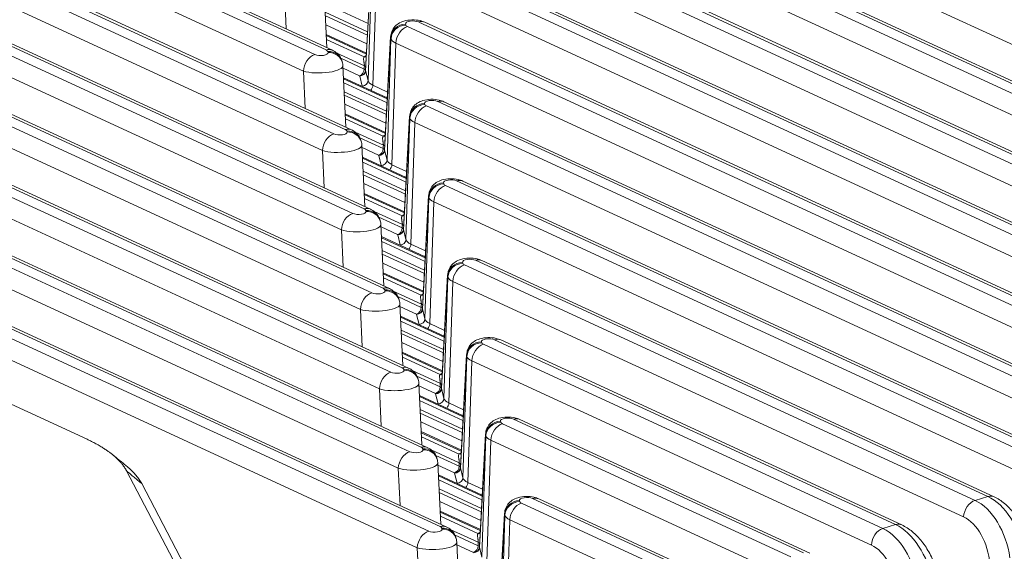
# Model space of a CAD drawing. Header units: millimetres. Extents: x 990 to 1809, y 0 to 562.
# Tile 515 of 550: x 1638 to 1671, y 171 to 189. Entities that reach past the tile are written whole.
import ezdxf

# ---------------------------------------------------------------- set-up
doc = ezdxf.new("R2010")
doc.units = ezdxf.units.MM
doc.layers.add('1', color=7, linetype='Continuous', true_color=0xffffff)

msp = doc.modelspace()

# ---------------------------------------------------------------- linework, layer by layer
at = {"layer": '1', "color": 7, "linetype": 'Continuous', "lineweight": 18}
for p, q in [((1584.541, 202.884), (1651.923, 171.801)), ((1652.302, 171.954), (1585.016, 202.992)), ((1652.512, 171.945), (1585.226, 202.983)), ((1651.536, 171.244), (1584.153, 202.327)), ((1651.663, 174.628), (1591.86, 202.214)), ((1651.873, 174.618), (1592.07, 202.205)), ((1591.385, 202.106), (1651.284, 174.475)), ((1650.897, 173.917), (1590.997, 201.549)), ((1598.228, 201.328), (1650.645, 177.149)), ((1651.024, 177.302), (1598.704, 201.436)), ((1651.234, 177.292), (1598.914, 201.427)), ((1650.258, 176.591), (1597.841, 200.771)), ((1605.072, 200.55), (1650.006, 179.822)), ((1650.385, 179.975), (1605.548, 200.658)), ((1650.595, 179.966), (1605.757, 200.649)), ((1649.619, 179.265), (1604.685, 199.993)), ((1649.746, 182.649), (1612.392, 199.881)), ((1649.956, 182.64), (1612.601, 199.871)), ((1611.916, 199.772), (1649.367, 182.496)), ((1648.98, 181.939), (1611.529, 199.215)), ((1618.76, 198.994), (1648.728, 185.17)), ((1649.107, 185.323), (1619.236, 199.103)), ((1649.317, 185.313), (1619.445, 199.093)), ((1648.341, 184.612), (1618.373, 198.437)), ((1625.604, 198.216), (1648.089, 187.844)), ((1648.468, 187.997), (1626.079, 198.325)), ((1648.678, 187.987), (1626.289, 198.315)), ((1640.421, 174.892), (1590.266, 198.028)), ((1647.702, 187.286), (1625.216, 197.659)), ((1681.758, 182.156), (1653.455, 195.213)), ((1681.968, 182.147), (1653.664, 195.203)), ((1652.979, 195.104), (1681.331, 182.026)), ((1680.944, 181.468), (1652.592, 194.547)), ((1678.656, 181.208), (1650.304, 194.287)), ((1678.865, 181.199), (1650.513, 194.278)), ((1649.925, 194.134), (1678.228, 181.078)), ((1677.841, 180.52), (1649.538, 193.577)), ((1684.046, 182.416), (1659.436, 193.769)), ((1675.553, 180.261), (1650.943, 191.613)), ((1675.763, 180.251), (1651.152, 191.604)), ((1650.564, 191.46), (1675.126, 180.13)), ((1650.003, 191.081), (1649.796, 187.303)), ((1650, 191.12), (1649.805, 187.543)), ((1649.877, 186.966), (1650.011, 191.047)), ((1650.177, 190.903), (1650.042, 186.81)), ((1674.739, 179.572), (1650.177, 190.903)), ((1647.124, 188.704), (1647.063, 189.96)), ((1648.494, 188.072), (1648.393, 190.139)), ((1648.421, 189.566), (1649.878, 188.894)), ((1649.862, 188.607), (1648.436, 189.265)), ((1648.441, 189.146), (1649.856, 188.493)), ((1651.14, 188.872), (1651.148, 188.837)), ((1672.451, 179.313), (1651.582, 188.939)), ((1672.66, 179.303), (1651.791, 188.93)), ((1649.841, 188.206), (1648.456, 188.845)), ((1651.203, 188.787), (1672.024, 179.182)), ((1649.824, 187.895), (1648.472, 188.519)), ((1649.822, 187.861), (1648.474, 188.483)), ((1648.48, 188.349), (1649.744, 187.766)), ((1650.642, 188.408), (1650.435, 184.63)), ((1650.639, 188.446), (1650.444, 184.869)), ((1650.516, 184.292), (1650.65, 188.373)), ((1650.65, 188.373), (1650.642, 188.408)), ((1650.816, 188.229), (1650.681, 184.136)), ((1671.636, 178.625), (1650.816, 188.229)), ((1648.532, 187.911), (1648.524, 187.946)), ((1649.755, 187.467), (1648.81, 187.902)), ((1648.959, 187.718), (1649.75, 187.353)), ((1649.018, 187.564), (1649.01, 187.599)), ((1647.763, 186.03), (1647.702, 187.286)), ((1649.133, 185.398), (1649.032, 187.466)), ((1649.595, 187.13), (1649.036, 187.388)), ((1649.796, 187.303), (1649.877, 186.966)), ((1650.526, 186.382), (1649.051, 187.062)), ((1650.524, 186.348), (1649.053, 187.026)), ((1649.059, 186.892), (1650.518, 186.22)), ((1649.678, 186.78), (1649.597, 187.118)), ((1650.501, 185.933), (1649.074, 186.591)), ((1650.042, 186.81), (1650.538, 186.582)), ((1649.08, 186.472), (1650.495, 185.82)), ((1676.94, 174.863), (1652.221, 186.266)), ((1677.149, 174.854), (1652.43, 186.256)), ((1650.48, 185.532), (1649.095, 186.171)), ((1651.779, 186.198), (1651.787, 186.164)), ((1651.842, 186.113), (1676.512, 174.732)), ((1650.463, 185.221), (1649.111, 185.845)), ((1650.461, 185.187), (1649.113, 185.809)), ((1649.119, 185.675), (1650.383, 185.092)), ((1651.281, 185.734), (1651.074, 181.956)), ((1651.278, 185.772), (1651.083, 182.195)), ((1651.155, 181.619), (1651.289, 185.7)), ((1651.289, 185.7), (1651.281, 185.734)), ((1649.171, 185.238), (1649.163, 185.272)), ((1650.394, 184.793), (1649.449, 185.229)), ((1651.455, 185.555), (1651.32, 181.463)), ((1676.125, 174.175), (1651.455, 185.555)), ((1649.598, 185.044), (1650.389, 184.679)), ((1649.657, 184.89), (1649.649, 184.925)), ((1648.402, 183.356), (1648.341, 184.612)), ((1649.772, 182.725), (1649.671, 184.792)), ((1650.234, 184.456), (1649.675, 184.714)), ((1650.435, 184.63), (1650.516, 184.292)), ((1651.165, 183.708), (1649.69, 184.388)), ((1651.164, 183.674), (1649.692, 184.353)), ((1650.317, 184.107), (1650.236, 184.444)), ((1649.698, 184.219), (1651.156, 183.546)), ((1651.14, 183.259), (1649.713, 183.917)), ((1650.681, 184.136), (1651.176, 183.908)), ((1649.719, 183.798), (1651.134, 183.146)), ((1673.837, 173.915), (1652.86, 183.592)), ((1674.047, 173.906), (1653.069, 183.582)), ((1651.119, 182.859), (1649.733, 183.498)), ((1652.418, 183.524), (1652.426, 183.49)), ((1652.481, 183.439), (1673.41, 173.785)), ((1651.102, 182.547), (1649.75, 183.171)), ((1651.1, 182.513), (1649.752, 183.135)), ((1649.758, 183.001), (1651.022, 182.419)), ((1651.92, 183.06), (1651.713, 179.282)), ((1651.917, 183.098), (1651.722, 179.521)), ((1651.794, 178.945), (1651.928, 183.026)), ((1651.928, 183.026), (1651.92, 183.06)), ((1649.81, 182.564), (1649.802, 182.598)), ((1652.094, 182.881), (1651.959, 178.789)), ((1673.023, 173.227), (1652.094, 182.881)), ((1651.033, 182.119), (1650.088, 182.555)), ((1650.237, 182.37), (1651.028, 182.005)), ((1650.296, 182.217), (1650.288, 182.251)), ((1649.041, 180.682), (1648.98, 181.939)), ((1650.411, 180.051), (1650.31, 182.118)), ((1650.873, 181.782), (1650.314, 182.04)), ((1651.074, 181.956), (1651.155, 181.619)), ((1651.803, 181.034), (1650.329, 181.714)), ((1651.802, 181), (1650.33, 181.679)), ((1650.956, 181.433), (1650.875, 181.77)), ((1650.337, 181.545), (1651.796, 180.872)), ((1651.32, 181.463), (1651.816, 181.234)), ((1651.779, 180.585), (1650.352, 181.243)), ((1650.358, 181.125), (1651.773, 180.472)), ((1651.757, 180.185), (1650.372, 180.824)), ((1653.057, 180.85), (1653.065, 180.816)), ((1653.12, 180.765), (1670.308, 172.837)), ((1670.735, 172.967), (1653.499, 180.918)), ((1670.944, 172.958), (1653.708, 180.909)), ((1651.741, 179.874), (1650.389, 180.497)), ((1651.739, 179.84), (1650.391, 180.462)), ((1650.397, 180.328), (1651.661, 179.745)), ((1652.559, 180.386), (1652.352, 176.608)), ((1652.556, 180.425), (1652.361, 176.847)), ((1652.433, 176.271), (1652.567, 180.352)), ((1652.567, 180.352), (1652.559, 180.386)), ((1652.733, 180.208), (1652.598, 176.115)), ((1669.92, 172.279), (1652.733, 180.208)), ((1650.449, 179.89), (1650.441, 179.924)), ((1651.672, 179.445), (1650.727, 179.881)), ((1650.876, 179.697), (1651.667, 179.332)), ((1649.68, 178.009), (1649.619, 179.265)), ((1650.935, 179.543), (1650.927, 179.577)), ((1651.05, 177.377), (1650.949, 179.444)), ((1651.512, 179.109), (1650.953, 179.367)), ((1651.713, 179.282), (1651.794, 178.945)), ((1652.443, 178.36), (1650.968, 179.041)), ((1652.441, 178.326), (1650.97, 179.005)), ((1651.595, 178.759), (1651.514, 179.096)), ((1650.977, 178.871), (1652.434, 178.199)), ((1651.959, 178.789), (1652.454, 178.56)), ((1652.418, 177.911), (1650.991, 178.57)), ((1650.997, 178.451), (1652.412, 177.798)), ((1652.396, 177.511), (1651.012, 178.15)), ((1653.696, 178.177), (1653.704, 178.142)), ((1653.759, 178.091), (1667.205, 171.889)), ((1667.633, 172.019), (1654.138, 178.244)), ((1667.842, 172.01), (1654.347, 178.235)), ((1652.38, 177.2), (1651.028, 177.824)), ((1652.378, 177.166), (1651.03, 177.788)), ((1651.036, 177.654), (1652.3, 177.071)), ((1653.198, 177.713), (1652.991, 173.934)), ((1653.195, 177.751), (1653, 174.174)), ((1653.072, 173.597), (1653.206, 177.678)), ((1653.206, 177.678), (1653.198, 177.713)), ((1653.372, 177.534), (1653.237, 173.441)), ((1666.818, 171.331), (1653.372, 177.534)), ((1651.088, 177.216), (1651.08, 177.251)), ((1652.311, 176.772), (1651.366, 177.207)), ((1651.515, 177.023), (1652.306, 176.658)), ((1651.574, 176.869), (1651.566, 176.903)), ((1651.689, 174.703), (1651.588, 176.771)), ((1652.151, 176.435), (1651.592, 176.693)), ((1650.319, 175.335), (1650.258, 176.591)), ((1653.082, 175.686), (1651.607, 176.367)), ((1653.079, 175.653), (1651.609, 176.331)), ((1652.234, 176.085), (1652.153, 176.423)), ((1652.352, 176.608), (1652.433, 176.271)), ((1651.615, 176.197), (1653.073, 175.525)), ((1652.598, 176.115), (1653.094, 175.887)), ((1653.057, 175.238), (1651.631, 175.896)), ((1651.636, 175.777), (1653.051, 175.125)), ((1653.036, 174.837), (1651.65, 175.476)), ((1654.335, 175.503), (1654.343, 175.468)), ((1654.398, 175.418), (1664.103, 170.941)), ((1664.53, 171.071), (1654.777, 175.571)), ((1664.74, 171.062), (1654.986, 175.561)), ((1653.019, 174.526), (1651.667, 175.15)), ((1653.017, 174.492), (1651.669, 175.114)), ((1651.675, 174.98), (1652.939, 174.397)), ((1653.837, 175.039), (1653.63, 171.261)), ((1653.834, 175.077), (1653.639, 171.5)), ((1653.711, 170.923), (1653.845, 175.004)), ((1653.845, 175.004), (1653.837, 175.039)), ((1654.011, 174.86), (1653.876, 170.768)), ((1663.715, 170.383), (1654.011, 174.86)), ((1651.727, 174.543), (1651.718, 174.577)), ((1652.95, 174.098), (1652.005, 174.534)), ((1652.154, 174.349), (1652.945, 173.984)), ((1652.213, 174.195), (1652.205, 174.23)), ((1652.328, 172.029), (1652.227, 174.097)), ((1652.79, 173.761), (1652.231, 174.019)), ((1643.643, 170.223), (1641.753, 173.827)), ((1650.958, 172.661), (1650.897, 173.917)), ((1653.721, 173.013), (1652.246, 173.693)), ((1653.719, 172.979), (1652.248, 173.658)), ((1652.873, 173.412), (1652.792, 173.749)), ((1652.991, 173.934), (1653.072, 173.597)), ((1642.26, 173.401), (1644.151, 169.797)), ((1652.255, 173.523), (1653.712, 172.851)), ((1653.237, 173.441), (1653.732, 173.213)), ((1653.696, 172.564), (1652.268, 173.222)), ((1652.275, 173.104), (1653.69, 172.451)), ((1670.308, 172.837), (1670.735, 172.967)), ((1653.674, 172.164), (1652.289, 172.803)), ((1654.974, 172.829), (1654.982, 172.795)), ((1655.037, 172.744), (1661, 169.993)), ((1661.428, 170.124), (1655.416, 172.897)), ((1661.637, 170.114), (1655.625, 172.887)), ((1653.658, 171.852), (1652.306, 172.476)), ((1653.656, 171.818), (1652.308, 172.44)), ((1652.314, 172.306), (1653.578, 171.724)), ((1654.476, 172.365), (1654.269, 168.587)), ((1654.473, 172.403), (1654.278, 168.826)), ((1654.35, 168.25), (1654.484, 172.331)), ((1654.484, 172.331), (1654.476, 172.365)), ((1654.65, 172.186), (1654.515, 168.094)), ((1660.613, 169.435), (1654.65, 172.186)), ((1667.205, 171.889), (1667.633, 172.019)), ((1652.366, 171.869), (1652.357, 171.903)), ((1653.589, 171.424), (1652.644, 171.86)), ((1652.793, 171.675), (1653.584, 171.31)), ((1652.852, 171.522), (1652.844, 171.556)), ((1653.061, 167.416), (1652.866, 171.423)), ((1653.429, 171.087), (1652.87, 171.345)), ((1651.743, 166.993), (1651.536, 171.244)), ((1653.63, 171.261), (1653.711, 170.923))]:
    msp.add_line(p, q, dxfattribs=at)
for centre, major_axis, ratio, start_param, end_param in [((1651.14, 188.408), (-0.486, -0.116), 0.923147, 4.49525, 6.031139), ((1651.389, 188.88), (-0.25, 0.001), 0.378728, 3.832847, 6.374626), ((1651.582, 188.476), (0.209, 0.454), 0.718873, 0.000574, 0.57051), ((1651.148, 188.374), (-0.486, -0.116), 0.923147, 4.49525, 6.031139), ((1651.203, 188.323), (-0.209, -0.454), 0.718873, 3.712103, 5.23054), ((1651.397, 188.846), (0.25, 0), 0.375616, 3.230879, 3.824191), ((1651.389, 188.416), (-0.75, 0.027), 0.460544, 6.274537, 6.385582), ((1651.397, 188.382), (-0.75, 0.016), 0.347498, 0.098077, 0.691389), ((1648.282, 187.904), (-0.25, 0.001), 0.378728, 0.691254, 3.233033), ((1648.468, 187.533), (-0.209, -0.454), 0.718873, 3.140294, 3.712103), ((1648.274, 187.937), (0.25, 0), 0.375616, 0.089287, 0.682598), ((1648.524, 187.482), (0.486, 0.116), 0.923147, 0.000011, 1.353657), ((1648.532, 187.448), (0.486, 0.116), 0.923147, 0.000011, 1.353657), ((1648.089, 187.38), (-0.209, -0.454), 0.718873, 3.712103, 5.23054), ((1648.532, 187.448), (0.486, 0.116), 0.923147, 6.100953, 6.283196), ((1650.568, 187.585), (-0.951, 0.003), 0.378728, 5.620316, 5.762982), ((1649.744, 187.952), (-0.11, 0.167), 0.804711, 2.456978, 2.894038), ((1648.282, 187.44), (0.75, 0.024), 0.287376, 3.817886, 6.359665), ((1649.595, 187.315), (0.084, 0.182), 0.718873, 3.712103, 5.23054), ((1649.595, 187.315), (-0.198, -0.029), 0.925413, 1.434, 2.965017), ((1649.597, 187.303), (-0.195, -0.046), 0.923147, 1.353657, 2.889547), ((1651.049, 193.76), (1.153, 8.161), 0.077504, 2.462308, 2.484475), ((1649.595, 187.315), (-0.2, 0.008), 0.341067, 3.212466, 3.839238), ((1649.6, 187.429), (-0.2, 0.009), 0.345725, 3.19216, 3.84076), ((1650.894, 193.722), (1.004, 8.102), 0.061237, 2.468946, 2.491112), ((1650.544, 187.333), (0.751, 0.007), 0.345928, 3.196548, 3.230569), ((1650.544, 187.148), (-0.951, 0.003), 0.378727, 0.057419, 0.09144), ((1649.678, 186.966), (-0.195, -0.046), 0.923147, 1.353657, 2.889547), ((1650.625, 186.998), (0.751, 0.007), 0.386752, 3.226887, 3.820199), ((1649.887, 186.773), (0.084, 0.182), 0.718873, 4.260258, 5.23054), ((1652.028, 186.206), (-0.25, 0.001), 0.378728, 3.832847, 6.374626), ((1652.221, 185.802), (0.209, 0.454), 0.718873, 6.283167, 6.853696), ((1651.779, 185.734), (-0.486, -0.116), 0.923147, 4.49525, 6.031139), ((1651.787, 185.7), (-0.486, -0.116), 0.923147, 4.49525, 6.031139), ((1651.842, 185.649), (-0.209, -0.454), 0.718873, 3.712103, 5.23054), ((1652.036, 186.172), (0.25, 0), 0.375616, 3.230879, 3.824191), ((1652.028, 185.742), (-0.75, 0.027), 0.460544, 6.274537, 6.385582), ((1652.036, 185.709), (-0.75, 0.016), 0.347498, 0.098077, 0.691389), ((1648.921, 185.23), (-0.25, 0.001), 0.378728, 0.691254, 3.233033), ((1649.107, 184.859), (-0.209, -0.454), 0.718873, 3.141574, 3.712103), ((1648.913, 185.263), (0.25, 0), 0.375616, 0.089287, 0.682598), ((1649.163, 184.809), (0.486, 0.116), 0.923147, 0.000011, 1.353657), ((1649.171, 184.774), (0.486, 0.116), 0.923147, 0.000011, 1.353657), ((1648.728, 184.707), (-0.209, -0.454), 0.718873, 3.712103, 5.23054), ((1651.207, 184.911), (-0.951, 0.003), 0.378728, 5.620316, 5.762982), ((1650.383, 185.278), (0.11, -0.167), 0.804711, 5.598571, 6.035631), ((1648.921, 184.766), (0.75, 0.024), 0.287376, 3.817886, 6.359665), ((1649.171, 184.774), (0.486, 0.116), 0.923147, 6.100953, 6.283196), ((1650.234, 184.642), (0.084, 0.182), 0.718873, 3.712103, 5.23054), ((1650.234, 184.642), (0.198, 0.029), 0.925413, 4.575593, 6.10661), ((1650.236, 184.629), (0.195, 0.046), 0.923147, 4.49525, 6.031139), ((1651.688, 191.086), (1.153, 8.161), 0.077504, 2.462307, 2.484474), ((1650.234, 184.642), (0.2, -0.008), 0.341067, 0.070873, 0.697645), ((1650.239, 184.755), (0.2, -0.009), 0.345725, 0.050567, 0.699167), ((1651.533, 191.048), (1.004, 8.102), 0.061237, 2.468944, 2.491111), ((1651.183, 184.659), (0.751, 0.007), 0.345928, 3.196549, 3.23057), ((1651.183, 184.474), (-0.951, 0.003), 0.378728, 0.05742, 0.091441), ((1650.317, 184.292), (0.195, 0.046), 0.923147, 4.49525, 6.031139), ((1651.264, 184.325), (0.751, 0.007), 0.386752, 3.226887, 3.820199), ((1650.526, 184.099), (0.084, 0.182), 0.718873, 4.260258, 5.23054), ((1652.667, 183.532), (-0.25, 0.001), 0.378728, 3.832847, 6.374626), ((1652.86, 183.128), (0.209, 0.454), 0.718873, 6.283167, 6.853696), ((1652.418, 183.061), (-0.486, -0.116), 0.923147, 4.49525, 6.031139), ((1652.426, 183.026), (-0.486, -0.116), 0.923147, 4.49525, 6.031139), ((1652.481, 182.976), (-0.209, -0.454), 0.718873, 3.712103, 5.23054), ((1652.675, 183.498), (0.25, 0), 0.375616, 3.230879, 3.824191), ((1652.667, 183.069), (-0.75, 0.027), 0.460544, 6.274537, 6.385582), ((1652.675, 183.035), (-0.75, 0.016), 0.347498, 0.098077, 0.691389), ((1649.746, 182.186), (-0.209, -0.454), 0.718873, 3.140294, 3.712103), ((1649.552, 182.59), (0.25, 0), 0.375616, 0.089287, 0.682598), ((1649.802, 182.135), (0.486, 0.116), 0.923147, 0.000011, 1.353657), ((1649.367, 182.033), (-0.209, -0.454), 0.718873, 3.712103, 5.23054), ((1649.56, 182.556), (-0.25, 0.001), 0.378728, 0.691254, 3.233033), ((1649.81, 182.101), (0.486, 0.116), 0.923147, 0.000011, 1.353657), ((1651.846, 182.237), (-0.951, 0.003), 0.378728, 5.620316, 5.762982), ((1651.022, 182.604), (-0.11, 0.167), 0.804711, 2.456978, 2.894038), ((1649.56, 182.093), (0.75, 0.024), 0.287376, 3.817886, 6.359665), ((1649.81, 182.101), (0.486, 0.116), 0.923147, 6.100953, 6.283196), ((1650.873, 181.968), (0.084, 0.182), 0.718873, 3.712103, 5.23054), ((1650.873, 181.968), (-0.198, -0.029), 0.925413, 1.434, 2.965017), ((1650.875, 181.956), (-0.195, -0.046), 0.923147, 1.353657, 2.889547), ((1652.327, 188.412), (1.153, 8.161), 0.077504, 2.462309, 2.484476), ((1650.873, 181.968), (-0.2, 0.008), 0.341067, 3.212466, 3.839238), ((1650.878, 182.081), (-0.2, 0.009), 0.345725, 3.19216, 3.84076), ((1652.172, 188.375), (1.004, 8.102), 0.061237, 2.468946, 2.491112), ((1651.822, 181.986), (0.751, 0.007), 0.345928, 3.196548, 3.230569), ((1651.822, 181.8), (-0.951, 0.003), 0.378728, 0.05742, 0.091441), ((1650.956, 181.618), (-0.195, -0.046), 0.923147, 1.353657, 2.889547), ((1651.902, 181.651), (0.751, 0.007), 0.386752, 3.226887, 3.820199), ((1651.165, 181.425), (0.084, 0.182), 0.718873, 4.260258, 5.23054), ((1653.306, 180.858), (-0.25, 0.001), 0.378728, 3.832847, 6.374626), ((1653.499, 180.455), (0.209, 0.454), 0.718873, 6.283167, 6.853696), ((1653.057, 180.387), (-0.486, -0.116), 0.923147, 4.49525, 6.031139), ((1653.065, 180.353), (-0.486, -0.116), 0.923147, 4.49525, 6.031139), ((1653.12, 180.302), (-0.209, -0.454), 0.718873, 3.712103, 5.23054), ((1653.314, 180.825), (0.25, 0), 0.375616, 3.230879, 3.824191), ((1653.306, 180.395), (-0.75, 0.027), 0.460544, 6.274537, 6.385582), ((1653.314, 180.361), (-0.75, 0.016), 0.347498, 0.098077, 0.691389), ((1650.385, 179.512), (-0.209, -0.454), 0.718873, 3.140294, 3.712103), ((1650.191, 179.916), (0.25, 0), 0.375616, 0.089287, 0.682598), ((1650.441, 179.461), (0.486, 0.116), 0.923147, 0.000011, 1.353657), ((1650.006, 179.359), (-0.209, -0.454), 0.718873, 3.712103, 5.23054), ((1650.199, 179.882), (-0.25, 0.001), 0.378728, 0.691254, 3.233033), ((1650.449, 179.427), (0.486, 0.116), 0.923147, 0.000011, 1.353657), ((1652.485, 179.563), (-0.951, 0.003), 0.378728, 5.620316, 5.762982), ((1651.661, 179.93), (-0.11, 0.167), 0.804711, 2.456978, 2.894038), ((1650.199, 179.419), (0.75, 0.024), 0.287376, 3.817886, 6.359665), ((1650.449, 179.427), (0.486, 0.116), 0.923147, 6.100953, 6.283196), ((1651.512, 179.294), (0.084, 0.182), 0.718873, 3.712103, 5.23054), ((1651.512, 179.294), (-0.198, -0.029), 0.925413, 1.434, 2.965017), ((1651.514, 179.282), (-0.195, -0.046), 0.923147, 1.353657, 2.889547), ((1652.966, 185.739), (1.153, 8.161), 0.077504, 2.462306, 2.484473), ((1651.512, 179.294), (-0.2, 0.008), 0.341067, 3.212466, 3.839238), ((1651.517, 179.408), (-0.2, 0.009), 0.345725, 3.19216, 3.84076), ((1652.811, 185.701), (1.004, 8.102), 0.061237, 2.468945, 2.491111), ((1652.461, 179.312), (0.751, 0.007), 0.345928, 3.196548, 3.230569), ((1652.461, 179.127), (-0.951, 0.003), 0.378728, 0.05742, 0.091441), ((1651.595, 178.945), (-0.195, -0.046), 0.923147, 1.353657, 2.889547), ((1652.541, 178.977), (0.751, 0.007), 0.386752, 3.226887, 3.820199), ((1651.804, 178.751), (0.084, 0.182), 0.718873, 4.260258, 5.23054), ((1653.945, 178.184), (-0.25, 0.001), 0.378728, 3.832847, 6.374626), ((1653.696, 177.713), (-0.486, -0.116), 0.923147, 4.49525, 6.031139), ((1653.704, 177.679), (-0.486, -0.116), 0.923147, 4.49525, 6.031139), ((1653.759, 177.628), (-0.209, -0.454), 0.718873, 3.712103, 5.23054), ((1653.953, 178.151), (0.25, 0), 0.375616, 3.230879, 3.824191), ((1654.138, 177.781), (0.209, 0.454), 0.718873, 6.283167, 6.853696), ((1653.945, 177.721), (-0.75, 0.027), 0.460544, 6.274537, 6.385582), ((1653.953, 177.687), (-0.75, 0.016), 0.347498, 0.098077, 0.691389), ((1651.024, 176.838), (-0.209, -0.454), 0.718873, 3.140294, 3.712103), ((1650.83, 177.242), (0.25, 0), 0.375616, 0.089287, 0.682598), ((1650.645, 176.685), (-0.209, -0.454), 0.718873, 3.712103, 5.23054), ((1650.838, 177.208), (-0.25, 0.001), 0.378728, 0.691254, 3.233033), ((1651.08, 176.787), (0.486, 0.116), 0.923147, 0.000011, 1.353657), ((1651.088, 176.753), (0.486, 0.116), 0.923147, 0.000011, 1.353657), ((1653.124, 176.89), (-0.951, 0.003), 0.378728, 5.620316, 5.762982), ((1652.3, 177.256), (-0.11, 0.167), 0.804711, 2.456978, 2.894038), ((1650.838, 176.745), (0.75, 0.024), 0.287376, 3.817886, 6.359665), ((1651.088, 176.753), (0.486, 0.116), 0.923147, 6.100953, 6.283196), ((1652.151, 176.62), (0.084, 0.182), 0.718873, 3.712103, 5.23054), ((1652.151, 176.62), (-0.198, -0.029), 0.925413, 1.434, 2.965017), ((1653.605, 183.065), (1.153, 8.161), 0.077504, 2.46231, 2.484476), ((1652.151, 176.62), (-0.2, 0.008), 0.341067, 3.212466, 3.839238), ((1652.156, 176.734), (-0.2, 0.009), 0.345725, 3.19216, 3.84076), ((1653.45, 183.027), (1.004, 8.102), 0.061237, 2.468947, 2.491114), ((1653.1, 176.638), (0.751, 0.007), 0.345928, 3.196548, 3.230569), ((1653.1, 176.453), (-0.951, 0.003), 0.378728, 0.05742, 0.091441), ((1652.153, 176.608), (-0.195, -0.046), 0.923147, 1.353657, 2.889547), ((1652.234, 176.271), (-0.195, -0.046), 0.923147, 1.353657, 2.889547), ((1653.18, 176.303), (0.751, 0.007), 0.386752, 3.226887, 3.820199), ((1652.443, 176.078), (0.084, 0.182), 0.718873, 4.260258, 5.23054), ((1654.335, 175.039), (-0.486, -0.116), 0.923147, 4.49525, 6.031139), ((1654.343, 175.005), (-0.486, -0.116), 0.923147, 4.49525, 6.031139), ((1654.398, 174.954), (-0.209, -0.454), 0.718873, 3.712103, 5.23054), ((1654.584, 175.511), (-0.25, 0.001), 0.378728, 3.832847, 6.374626), ((1654.592, 175.477), (0.25, 0), 0.375616, 3.230879, 3.824191), ((1654.777, 175.107), (0.209, 0.454), 0.718873, 6.283167, 6.853696), ((1654.584, 175.047), (-0.75, 0.027), 0.460544, 6.274537, 6.385582), ((1654.592, 175.014), (-0.75, 0.016), 0.347498, 0.098077, 0.691389), ((1651.663, 174.164), (-0.209, -0.454), 0.718873, 3.141574, 3.712103), ((1651.469, 174.568), (0.25, 0), 0.375616, 0.089287, 0.682598), ((1651.284, 174.011), (-0.209, -0.454), 0.718873, 3.712103, 5.23054), ((1651.477, 174.535), (-0.25, 0.001), 0.378728, 0.691254, 3.233033), ((1651.718, 174.113), (0.486, 0.116), 0.923147, 0.000011, 1.353657), ((1651.727, 174.079), (0.486, 0.116), 0.923147, 0.000011, 1.353657), ((1653.763, 174.216), (-0.951, 0.003), 0.378728, 5.620316, 5.762982), ((1652.939, 174.583), (-0.11, 0.167), 0.804711, 2.456978, 2.894038), ((1651.477, 174.071), (0.75, 0.024), 0.287376, 3.817886, 6.359665), ((1651.727, 174.079), (0.486, 0.116), 0.923147, 6.100953, 6.283196), ((1652.79, 173.946), (0.084, 0.182), 0.718873, 3.712103, 5.23054), ((1654.244, 180.391), (1.153, 8.161), 0.077504, 2.462307, 2.484473), ((1652.79, 173.946), (-0.2, 0.008), 0.341067, 3.212466, 3.839238), ((1652.795, 174.06), (-0.2, 0.009), 0.345725, 3.19216, 3.84076), ((1654.089, 180.354), (1.004, 8.102), 0.061237, 2.468951, 2.491117), ((1652.79, 173.946), (-0.198, -0.029), 0.925413, 1.434, 2.965017), ((1653.739, 173.779), (-0.951, 0.003), 0.378728, 0.05742, 0.091441), ((1652.792, 173.934), (-0.195, -0.046), 0.923147, 1.353657, 2.889547), ((1653.739, 173.964), (0.751, 0.007), 0.345928, 3.196549, 3.230569), ((1652.873, 173.597), (-0.195, -0.046), 0.923147, 1.353657, 2.889547), ((1653.819, 173.629), (0.751, 0.007), 0.386752, 3.226887, 3.820199), ((1653.082, 173.404), (0.084, 0.182), 0.718873, 4.260258, 5.23054), ((1670.735, 172.504), (0.209, 0.454), 0.718873, 6.282218, 6.853696), ((1670.796, 171.132), (-0.664, 1.888), 0.569619, 4.479361, 5.778075), ((1654.974, 172.366), (-0.486, -0.116), 0.923147, 4.49525, 6.031139), ((1654.982, 172.331), (-0.486, -0.116), 0.923147, 4.49525, 6.031139), ((1655.037, 172.28), (-0.209, -0.454), 0.718873, 3.712103, 5.23054), ((1655.223, 172.837), (-0.25, 0.001), 0.378728, 3.832847, 6.374626), ((1655.231, 172.803), (0.25, 0), 0.375616, 3.230879, 3.824191), ((1655.416, 172.433), (0.209, 0.454), 0.718873, 6.283167, 6.853696), ((1670.308, 172.373), (-0.209, -0.454), 0.718873, 3.712103, 5.23054), ((1670.247, 170.964), (-0.5, 1.938), 0.599058, 4.52961, 5.828324), ((1655.223, 172.373), (-0.75, 0.027), 0.460544, 6.274537, 6.385582), ((1655.231, 172.34), (-0.75, 0.016), 0.347498, 0.098077, 0.691389), ((1652.302, 171.491), (-0.209, -0.454), 0.718873, 3.141574, 3.712103), ((1667.633, 171.556), (0.209, 0.454), 0.718873, 6.282218, 6.853696), ((1667.693, 170.184), (-0.664, 1.888), 0.569619, 4.479361, 5.778075), ((1669.859, 170.87), (-0.353, 1.46), 0.603375, 4.451472, 5.837686), ((1651.923, 171.338), (-0.209, -0.454), 0.718873, 3.712103, 5.23054), ((1652.116, 171.861), (-0.25, 0.001), 0.378728, 0.691254, 3.233033), ((1652.108, 171.895), (0.25, 0), 0.375616, 0.089287, 0.682598), ((1652.357, 171.44), (0.486, 0.116), 0.923147, 0.000011, 1.353657), ((1652.366, 171.405), (0.486, 0.116), 0.923147, 0.000011, 1.353657), ((1654.402, 171.542), (-0.951, 0.003), 0.378728, 5.620316, 5.762982), ((1653.578, 171.909), (-0.11, 0.167), 0.804711, 2.456978, 2.894038), ((1667.205, 171.425), (-0.209, -0.454), 0.718873, 3.712103, 5.23054), ((1667.144, 170.016), (-0.5, 1.938), 0.599058, 4.52961, 5.828324), ((1652.116, 171.397), (0.75, 0.024), 0.287376, 3.817886, 6.359665), ((1652.366, 171.405), (0.486, 0.116), 0.923147, 6.100953, 6.283196), ((1653.429, 171.273), (0.084, 0.182), 0.718873, 3.712103, 5.23054), ((1654.883, 177.717), (1.153, 8.161), 0.077504, 2.462305, 2.484472), ((1653.429, 171.273), (-0.2, 0.008), 0.341067, 3.212466, 3.839238), ((1653.434, 171.386), (-0.2, 0.009), 0.345725, 3.19216, 3.84076), ((1654.728, 177.68), (1.004, 8.102), 0.061237, 2.468948, 2.491114), ((1666.757, 169.922), (-0.353, 1.46), 0.603375, 4.451472, 5.837686), ((1653.429, 171.273), (-0.198, -0.029), 0.925413, 1.434, 2.965017), ((1653.431, 171.26), (-0.195, -0.046), 0.923147, 1.353657, 2.889547), ((1654.378, 171.291), (0.751, 0.007), 0.345929, 3.196549, 3.23057)]:
    msp.add_ellipse(centre, major_axis=major_axis, ratio=ratio, start_param=start_param, end_param=end_param, dxfattribs=at)
for points, knots in [([(1651.791, 188.93), (1651.739, 188.953), (1651.603, 188.999), (1651.354, 189.021), (1651.1, 188.984), (1650.895, 188.893), (1650.744, 188.756), (1650.653, 188.584), (1650.641, 188.465), (1650.643, 188.407)], [0, 0, 0, 0, 0.117913, 0.297827, 0.481048, 0.623621, 0.7592, 0.887529, 1, 1, 1, 1]), ([(1648.99, 187.662), (1648.976, 187.699), (1648.935, 187.782), (1648.83, 187.9), (1648.736, 187.961), (1648.678, 187.987)], [0, 0, 0, 0, 0.253276, 0.59455, 1, 1, 1, 1]), ([(1649.755, 187.467), (1649.755, 187.475), (1649.755, 187.483), (1649.754, 187.496), (1649.754, 187.5), (1649.753, 187.509), (1649.753, 187.513), (1649.751, 187.525), (1649.75, 187.534), (1649.748, 187.549), (1649.746, 187.557), (1649.744, 187.572), (1649.743, 187.579), (1649.74, 187.594), (1649.739, 187.601), (1649.736, 187.621), (1649.734, 187.634), (1649.731, 187.66), (1649.73, 187.672), (1649.729, 187.695), (1649.729, 187.705), (1649.731, 187.726), (1649.732, 187.735), (1649.737, 187.752), (1649.74, 187.76), (1649.744, 187.766)], [0, 0, 0, 0, 0.0625, 0.0625, 0.09375, 0.09375, 0.125, 0.125, 0.1875, 0.1875, 0.25, 0.25, 0.3125, 0.3125, 0.375, 0.375, 0.5, 0.5, 0.625, 0.625, 0.75, 0.75, 0.875, 0.875, 1, 1, 1, 1]), ([(1649.805, 187.542), (1649.805, 187.538), (1649.804, 187.533), (1649.803, 187.516), (1649.803, 187.504), (1649.801, 187.469), (1649.8, 187.446), (1649.799, 187.424)], [0, 0, 0, 0, 0.116736, 0.116736, 0.411158, 0.411158, 1, 1, 1, 1]), ([(1652.43, 186.256), (1652.378, 186.279), (1652.242, 186.326), (1651.993, 186.347), (1651.739, 186.31), (1651.534, 186.219), (1651.383, 186.082), (1651.292, 185.911), (1651.28, 185.792), (1651.282, 185.733)], [0, 0, 0, 0, 0.117913, 0.297827, 0.481048, 0.623621, 0.7592, 0.887529, 1, 1, 1, 1]), ([(1649.629, 184.988), (1649.615, 185.025), (1649.574, 185.108), (1649.469, 185.227), (1649.375, 185.288), (1649.317, 185.313)], [0, 0, 0, 0, 0.253276, 0.59455, 1, 1, 1, 1]), ([(1650.394, 184.793), (1650.394, 184.801), (1650.394, 184.809), (1650.393, 184.822), (1650.393, 184.826), (1650.392, 184.835), (1650.392, 184.839), (1650.39, 184.852), (1650.389, 184.86), (1650.387, 184.876), (1650.385, 184.883), (1650.383, 184.898), (1650.382, 184.906), (1650.379, 184.92), (1650.378, 184.927), (1650.375, 184.948), (1650.373, 184.961), (1650.37, 184.986), (1650.369, 184.998), (1650.368, 185.021), (1650.368, 185.032), (1650.37, 185.052), (1650.371, 185.062), (1650.376, 185.079), (1650.379, 185.086), (1650.383, 185.092)], [0, 0, 0, 0, 0.0625, 0.0625, 0.09375, 0.09375, 0.125, 0.125, 0.1875, 0.1875, 0.25, 0.25, 0.3125, 0.3125, 0.375, 0.375, 0.5, 0.5, 0.625, 0.625, 0.75, 0.75, 0.875, 0.875, 1, 1, 1, 1]), ([(1650.444, 184.869), (1650.444, 184.864), (1650.443, 184.859), (1650.442, 184.842), (1650.442, 184.83), (1650.44, 184.795), (1650.439, 184.772), (1650.438, 184.75)], [0, 0, 0, 0, 0.116736, 0.116736, 0.411158, 0.411158, 1, 1, 1, 1]), ([(1653.069, 183.582), (1653.017, 183.606), (1652.881, 183.652), (1652.632, 183.674), (1652.378, 183.637), (1652.173, 183.546), (1652.022, 183.409), (1651.931, 183.237), (1651.919, 183.118), (1651.921, 183.059)], [0, 0, 0, 0, 0.117913, 0.297827, 0.481048, 0.623621, 0.7592, 0.887529, 1, 1, 1, 1]), ([(1650.268, 182.314), (1650.254, 182.352), (1650.213, 182.434), (1650.108, 182.553), (1650.014, 182.614), (1649.956, 182.64)], [0, 0, 0, 0, 0.253276, 0.59455, 1, 1, 1, 1]), ([(1651.033, 182.119), (1651.033, 182.127), (1651.033, 182.136), (1651.032, 182.148), (1651.032, 182.153), (1651.031, 182.161), (1651.031, 182.165), (1651.029, 182.178), (1651.028, 182.186), (1651.026, 182.202), (1651.024, 182.21), (1651.022, 182.225), (1651.021, 182.232), (1651.018, 182.246), (1651.017, 182.253), (1651.014, 182.274), (1651.012, 182.287), (1651.009, 182.312), (1651.008, 182.324), (1651.007, 182.347), (1651.007, 182.358), (1651.009, 182.378), (1651.01, 182.388), (1651.015, 182.405), (1651.018, 182.412), (1651.022, 182.419)], [0, 0, 0, 0, 0.0625, 0.0625, 0.09375, 0.09375, 0.125, 0.125, 0.1875, 0.1875, 0.25, 0.25, 0.3125, 0.3125, 0.375, 0.375, 0.5, 0.5, 0.625, 0.625, 0.75, 0.75, 0.875, 0.875, 1, 1, 1, 1]), ([(1651.083, 182.195), (1651.083, 182.19), (1651.082, 182.185), (1651.081, 182.169), (1651.081, 182.157), (1651.079, 182.121), (1651.078, 182.098), (1651.077, 182.076)], [0, 0, 0, 0, 0.116151, 0.116151, 0.410768, 0.410768, 1, 1, 1, 1]), ([(1653.708, 180.909), (1653.656, 180.932), (1653.52, 180.978), (1653.271, 181), (1653.017, 180.963), (1652.812, 180.872), (1652.661, 180.735), (1652.57, 180.563), (1652.558, 180.444), (1652.56, 180.385)], [0, 0, 0, 0, 0.117913, 0.297827, 0.481048, 0.623621, 0.7592, 0.887529, 1, 1, 1, 1]), ([(1650.907, 179.641), (1650.893, 179.678), (1650.852, 179.76), (1650.747, 179.879), (1650.653, 179.94), (1650.595, 179.966)], [0, 0, 0, 0, 0.253276, 0.59455, 1, 1, 1, 1]), ([(1651.672, 179.445), (1651.672, 179.453), (1651.672, 179.462), (1651.671, 179.475), (1651.671, 179.479), (1651.67, 179.487), (1651.67, 179.492), (1651.668, 179.504), (1651.667, 179.512), (1651.665, 179.528), (1651.663, 179.536), (1651.661, 179.551), (1651.66, 179.558), (1651.657, 179.573), (1651.656, 179.58), (1651.653, 179.6), (1651.651, 179.613), (1651.648, 179.638), (1651.647, 179.65), (1651.646, 179.673), (1651.646, 179.684), (1651.648, 179.704), (1651.649, 179.714), (1651.654, 179.731), (1651.657, 179.739), (1651.661, 179.745)], [0, 0, 0, 0, 0.0625, 0.0625, 0.09375, 0.09375, 0.125, 0.125, 0.1875, 0.1875, 0.25, 0.25, 0.3125, 0.3125, 0.375, 0.375, 0.5, 0.5, 0.625, 0.625, 0.75, 0.75, 0.875, 0.875, 1, 1, 1, 1]), ([(1651.722, 179.521), (1651.722, 179.516), (1651.721, 179.512), (1651.72, 179.495), (1651.72, 179.483), (1651.718, 179.448), (1651.717, 179.425), (1651.716, 179.402)], [0, 0, 0, 0, 0.116151, 0.116151, 0.410768, 0.410768, 1, 1, 1, 1]), ([(1654.347, 178.235), (1654.295, 178.258), (1654.159, 178.304), (1653.91, 178.326), (1653.656, 178.289), (1653.451, 178.198), (1653.3, 178.061), (1653.209, 177.889), (1653.197, 177.77), (1653.199, 177.711)], [0, 0, 0, 0, 0.117913, 0.297827, 0.481048, 0.623621, 0.7592, 0.887529, 1, 1, 1, 1]), ([(1651.546, 176.967), (1651.532, 177.004), (1651.491, 177.086), (1651.386, 177.205), (1651.292, 177.266), (1651.234, 177.292)], [0, 0, 0, 0, 0.253276, 0.59455, 1, 1, 1, 1]), ([(1652.311, 176.772), (1652.311, 176.78), (1652.311, 176.788), (1652.31, 176.801), (1652.31, 176.805), (1652.309, 176.814), (1652.309, 176.818), (1652.307, 176.83), (1652.306, 176.839), (1652.304, 176.854), (1652.302, 176.862), (1652.3, 176.877), (1652.299, 176.884), (1652.296, 176.899), (1652.295, 176.906), (1652.292, 176.926), (1652.29, 176.939), (1652.287, 176.965), (1652.286, 176.977), (1652.285, 177), (1652.285, 177.01), (1652.287, 177.031), (1652.288, 177.04), (1652.293, 177.057), (1652.296, 177.065), (1652.3, 177.071)], [0, 0, 0, 0, 0.0625, 0.0625, 0.09375, 0.09375, 0.125, 0.125, 0.1875, 0.1875, 0.25, 0.25, 0.3125, 0.3125, 0.375, 0.375, 0.5, 0.5, 0.625, 0.625, 0.75, 0.75, 0.875, 0.875, 1, 1, 1, 1]), ([(1652.361, 176.847), (1652.361, 176.843), (1652.36, 176.838), (1652.359, 176.821), (1652.359, 176.809), (1652.357, 176.774), (1652.356, 176.751), (1652.355, 176.728)], [0, 0, 0, 0, 0.116736, 0.116736, 0.411158, 0.411158, 1, 1, 1, 1]), ([(1602.303, 176.416), (1610.893, 172.453), (1619.483, 168.49), (1632.368, 162.546), (1638.811, 159.575), (1645.254, 156.603), (1648.475, 155.117), (1649.549, 154.621), (1651.16, 153.878), (1651.696, 153.631), (1652.368, 153.321), (1652.502, 153.259), (1652.703, 153.166), (1652.77, 153.135), (1652.871, 153.089), (1652.904, 153.073), (1652.955, 153.05), (1652.972, 153.043), (1652.993, 153.033), (1652.997, 153.031), (1653.006, 153.027), (1653.015, 153.024), (1653.024, 153.021), (1653.034, 153.018), (1653.039, 153.017), (1653.054, 153.013), (1653.064, 153.01), (1653.084, 153.004), (1653.093, 153.001), (1653.122, 152.992), (1653.141, 152.986), (1653.199, 152.967), (1653.237, 152.954), (1653.351, 152.913), (1653.427, 152.884), (1653.651, 152.794), (1653.799, 152.728), (1653.946, 152.659)], [0, 0, 0, 0, 0.5, 0.5, 0.75, 0.875, 0.875, 0.9375, 0.9375, 0.96875, 0.96875, 0.976563, 0.976563, 0.980469, 0.980469, 0.982422, 0.982422, 0.983398, 0.983398, 0.983643, 0.983643, 0.983887, 0.984131, 0.984131, 0.984375, 0.984375, 0.984863, 0.984863, 0.985352, 0.985352, 0.986328, 0.986328, 0.988281, 0.988281, 0.992188, 0.992188, 1, 1, 1, 1]), ([(1654.986, 175.561), (1654.934, 175.584), (1654.798, 175.631), (1654.549, 175.652), (1654.295, 175.615), (1654.09, 175.524), (1653.939, 175.387), (1653.848, 175.216), (1653.836, 175.097), (1653.838, 175.038)], [0, 0, 0, 0, 0.117913, 0.297827, 0.481048, 0.623621, 0.7592, 0.887529, 1, 1, 1, 1]), ([(1652.185, 174.293), (1652.171, 174.33), (1652.13, 174.413), (1652.025, 174.532), (1651.931, 174.593), (1651.873, 174.618)], [0, 0, 0, 0, 0.253276, 0.59455, 1, 1, 1, 1]), ([(1652.95, 174.098), (1652.95, 174.106), (1652.95, 174.114), (1652.949, 174.127), (1652.949, 174.131), (1652.948, 174.14), (1652.948, 174.144), (1652.946, 174.157), (1652.945, 174.165), (1652.943, 174.181), (1652.941, 174.188), (1652.939, 174.203), (1652.938, 174.211), (1652.935, 174.225), (1652.934, 174.232), (1652.931, 174.252), (1652.929, 174.266), (1652.926, 174.291), (1652.925, 174.303), (1652.924, 174.326), (1652.924, 174.337), (1652.926, 174.357), (1652.927, 174.366), (1652.932, 174.384), (1652.935, 174.391), (1652.939, 174.397)], [0, 0, 0, 0, 0.0625, 0.0625, 0.09375, 0.09375, 0.125, 0.125, 0.1875, 0.1875, 0.25, 0.25, 0.3125, 0.3125, 0.375, 0.375, 0.5, 0.5, 0.625, 0.625, 0.75, 0.75, 0.875, 0.875, 1, 1, 1, 1]), ([(1641.742, 174), (1641.765, 173.982), (1641.838, 173.92), (1641.954, 173.813), (1642.077, 173.678), (1642.181, 173.541), (1642.234, 173.448), (1642.26, 173.401)], [0, 0, 0, 0, 0.095536, 0.321649, 0.547764, 0.773881, 1, 1, 1, 1]), ([(1653, 174.174), (1652.999, 174.169), (1652.999, 174.164), (1652.998, 174.147), (1652.998, 174.135), (1652.996, 174.1), (1652.995, 174.077), (1652.994, 174.055)], [0, 0, 0, 0, 0.116736, 0.116736, 0.411158, 0.411158, 1, 1, 1, 1]), ([(1655.625, 172.887), (1655.573, 172.911), (1655.437, 172.957), (1655.188, 172.979), (1654.934, 172.942), (1654.729, 172.851), (1654.578, 172.714), (1654.487, 172.542), (1654.475, 172.423), (1654.477, 172.364)], [0, 0, 0, 0, 0.117913, 0.297827, 0.481048, 0.623621, 0.7592, 0.887529, 1, 1, 1, 1]), ([(1672.182, 171.177), (1672.156, 171.299), (1672.077, 171.58), (1671.893, 172.003), (1671.626, 172.413), (1671.308, 172.746), (1671.069, 172.898), (1670.944, 172.958)], [0, 0, 0, 0, 0.159488, 0.368179, 0.578748, 0.793614, 1, 1, 1, 1]), ([(1669.08, 170.229), (1669.054, 170.351), (1668.975, 170.633), (1668.79, 171.055), (1668.524, 171.466), (1668.206, 171.798), (1667.967, 171.95), (1667.842, 172.01)], [0, 0, 0, 0, 0.159488, 0.368179, 0.578748, 0.793614, 1, 1, 1, 1]), ([(1652.823, 171.622), (1652.809, 171.658), (1652.769, 171.74), (1652.664, 171.858), (1652.57, 171.919), (1652.512, 171.945)], [0, 0, 0, 0, 0.248289, 0.591842, 1, 1, 1, 1]), ([(1653.589, 171.424), (1653.589, 171.432), (1653.589, 171.44), (1653.588, 171.453), (1653.588, 171.458), (1653.587, 171.466), (1653.587, 171.47), (1653.585, 171.483), (1653.584, 171.491), (1653.582, 171.507), (1653.58, 171.514), (1653.578, 171.529), (1653.577, 171.537), (1653.574, 171.551), (1653.573, 171.558), (1653.57, 171.579), (1653.568, 171.592), (1653.565, 171.617), (1653.564, 171.629), (1653.563, 171.652), (1653.563, 171.663), (1653.565, 171.683), (1653.566, 171.693), (1653.571, 171.71), (1653.574, 171.717), (1653.578, 171.724)], [0, 0, 0, 0, 0.0625, 0.0625, 0.09375, 0.09375, 0.125, 0.125, 0.1875, 0.1875, 0.25, 0.25, 0.3125, 0.3125, 0.375, 0.375, 0.5, 0.5, 0.625, 0.625, 0.75, 0.75, 0.875, 0.875, 1, 1, 1, 1]), ([(1653.639, 171.5), (1653.638, 171.495), (1653.638, 171.49), (1653.637, 171.474), (1653.637, 171.462), (1653.635, 171.426), (1653.634, 171.403), (1653.633, 171.381)], [0, 0, 0, 0, 0.116736, 0.116736, 0.411158, 0.411158, 1, 1, 1, 1])]:
    msp.add_open_spline(points, degree=3, knots=knots, dxfattribs=at)
for points, degree in [([(1641.753, 173.827), (1641.601, 174.118), (1640.922, 174.661), (1640.421, 174.892)], 2), ([(1641.742, 174), (1641.273, 174.381)], 1), ([(1642.26, 173.401), (1641.753, 173.827)], 1)]:
    msp.add_open_spline(points, degree=degree, dxfattribs=at)

doc.saveas('drawing.dxf')
